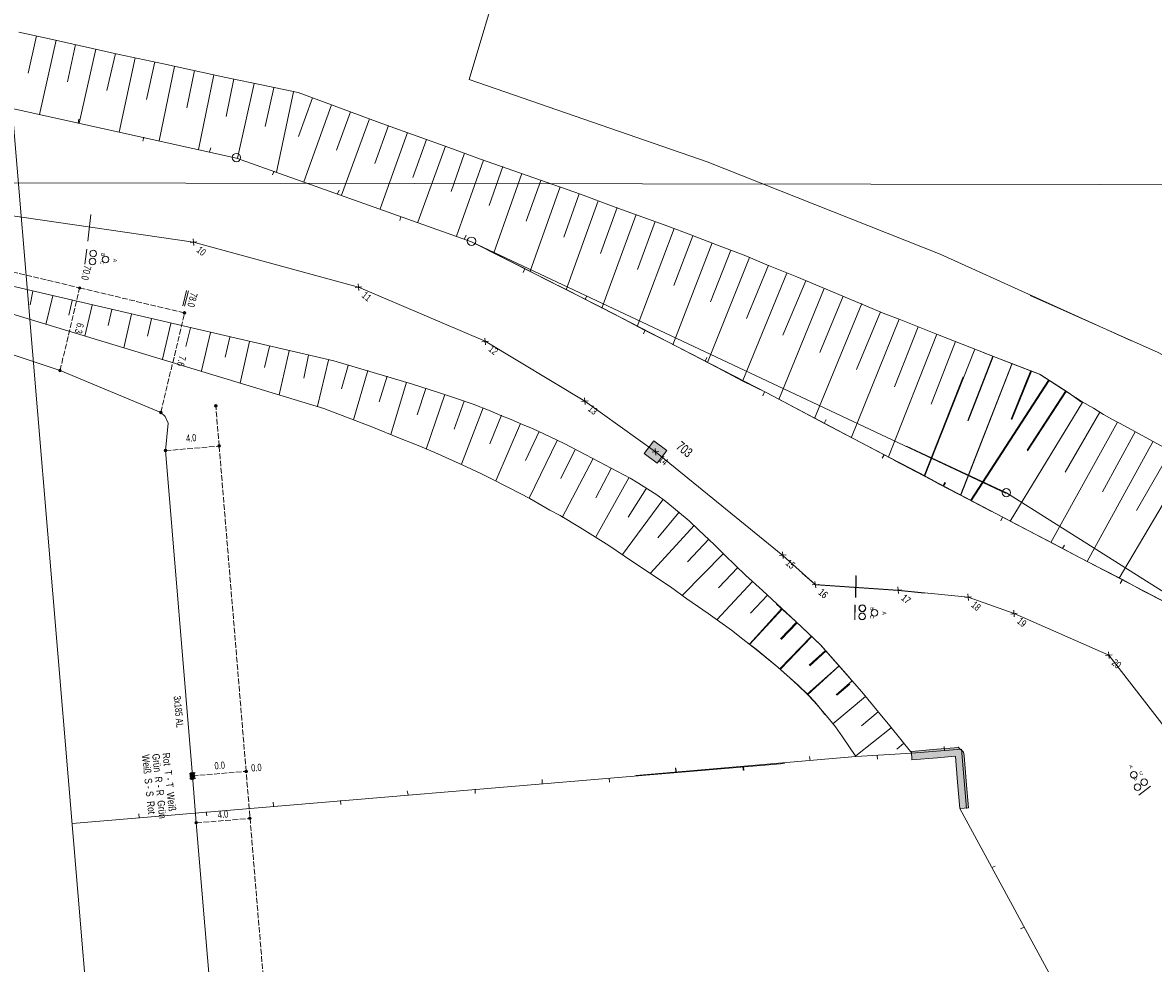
# Model space of a CAD drawing. Header units: metres. Extents: x -740 to 758, y -633 to 854.
# Tile 773 of 1056: x -229 to -145, y 182 to 251. Entities that reach past the tile are written whole.
import ezdxf

# ---------------------------------------------------------------- set-up
doc = ezdxf.new("R2010")
doc.units = ezdxf.units.M
doc.header["$MEASUREMENT"] = 0
doc.linetypes.add('416_125', pattern=[0.5408, 0.416, -0.1248])
for name, color, linetype in [('Grundkarte.LOVION', 7, 'Continuous'), ('Strom.LOVION', 7, 'Continuous'), ('StromBemass.LOVION', 7, 'Continuous'), ('Telko.LOVION', 7, 'Continuous'), ('ViewBounds.LOVION', 7, 'Continuous')]:
    doc.layers.add(name, color=color, linetype=linetype)
doc.styles.add('ERSTELLTER_STIL_1', font='arial.ttf')

msp = doc.modelspace()

# ---------------------------------------------------------------- hatches: boundary and pattern name
at = {"layer": 'Grundkarte.LOVION', "linetype": 'Continuous', "lineweight": 18}
msp.add_hatch(color=254, dxfattribs=at).paths.add_polyline_path([(-163.13, 196.696), (-161.224, 196.853), (-159.936, 196.979), (-159.904, 196.953), (-159.747, 195.047), (-159.584, 193.082), (-158.94, 193.145), (-159.103, 195.11), (-159.26, 197.016), (-159.315, 197.276), (-159.706, 197.652), (-159.967, 197.597), (-161.287, 197.497), (-163.161, 197.314)])
at = {"layer": 'Strom.LOVION', "linetype": 'Continuous', "lineweight": 13}
msp.add_hatch(color=7, dxfattribs=at).paths.add_polyline_path([(-216.681, 195.693), (-216.641, 195.283), (-216.609, 195.256), (-216.58, 195.259), (-216.447, 195.257), (-216.394, 195.322), (-216.431, 195.702), (-216.418, 195.718), (-216.482, 195.771), (-216.612, 195.744), (-216.629, 195.757)])
at = {"layer": 'StromBemass.LOVION', "linetype": 'Continuous', "lineweight": 13}
for points in [[(-224.827, 231.648), (-224.82, 231.658), (-224.814, 231.668), (-224.81, 231.679), (-224.807, 231.69), (-224.806, 231.702), (-224.806, 231.714), (-224.807, 231.725), (-224.81, 231.737), (-224.815, 231.748), (-224.82, 231.758), (-224.827, 231.767), (-224.835, 231.776), (-224.844, 231.783), (-224.854, 231.789), (-224.865, 231.794), (-224.876, 231.798), (-224.888, 231.8), (-224.899, 231.801), (-224.911, 231.8), (-224.922, 231.798), (-224.933, 231.794), (-224.944, 231.789), (-224.954, 231.783), (-224.963, 231.775), (-224.971, 231.767), (-224.978, 231.757), (-224.983, 231.747), (-224.988, 231.736), (-224.991, 231.725), (-224.992, 231.713), (-224.992, 231.701), (-224.99, 231.69), (-224.987, 231.678), (-224.983, 231.668), (-224.977, 231.657), (-224.971, 231.648), (-224.962, 231.639), (-224.953, 231.632), (-224.944, 231.626), (-224.933, 231.621), (-224.922, 231.617), (-224.91, 231.615), (-224.899, 231.614), (-224.887, 231.615), (-224.875, 231.617), (-224.864, 231.621), (-224.854, 231.626), (-224.844, 231.632), (-224.835, 231.64)], [(-217.051, 229.8), (-217.044, 229.81), (-217.039, 229.82), (-217.034, 229.831), (-217.032, 229.842), (-217.03, 229.854), (-217.03, 229.866), (-217.032, 229.877), (-217.035, 229.889), (-217.039, 229.9), (-217.045, 229.91), (-217.052, 229.919), (-217.06, 229.928), (-217.069, 229.935), (-217.079, 229.941), (-217.089, 229.946), (-217.1, 229.95), (-217.112, 229.952), (-217.124, 229.953), (-217.135, 229.952), (-217.147, 229.95), (-217.158, 229.946), (-217.169, 229.941), (-217.178, 229.935), (-217.187, 229.927), (-217.195, 229.919), (-217.202, 229.909), (-217.208, 229.899), (-217.212, 229.888), (-217.215, 229.877), (-217.216, 229.865), (-217.216, 229.853), (-217.215, 229.842), (-217.212, 229.83), (-217.208, 229.82), (-217.202, 229.809), (-217.195, 229.8), (-217.187, 229.791), (-217.178, 229.784), (-217.168, 229.778), (-217.157, 229.773), (-217.146, 229.769), (-217.135, 229.767), (-217.123, 229.766), (-217.111, 229.767), (-217.1, 229.769), (-217.089, 229.773), (-217.078, 229.778), (-217.068, 229.784), (-217.059, 229.792)], [(-217.047, 229.799), (-217.04, 229.808), (-217.034, 229.819), (-217.03, 229.83), (-217.027, 229.841), (-217.026, 229.853), (-217.026, 229.864), (-217.027, 229.876), (-217.03, 229.887), (-217.034, 229.898), (-217.04, 229.909), (-217.047, 229.918), (-217.055, 229.927), (-217.064, 229.934), (-217.074, 229.94), (-217.085, 229.945), (-217.096, 229.949), (-217.108, 229.951), (-217.119, 229.952), (-217.131, 229.951), (-217.143, 229.949), (-217.154, 229.945), (-217.164, 229.94), (-217.174, 229.934), (-217.183, 229.926), (-217.191, 229.918), (-217.198, 229.908), (-217.204, 229.898), (-217.208, 229.887), (-217.211, 229.875), (-217.212, 229.864), (-217.212, 229.852), (-217.211, 229.84), (-217.208, 229.829), (-217.204, 229.818), (-217.198, 229.808), (-217.191, 229.798), (-217.183, 229.79), (-217.174, 229.782), (-217.164, 229.776), (-217.153, 229.771), (-217.142, 229.768), (-217.13, 229.765), (-217.119, 229.765), (-217.107, 229.765), (-217.095, 229.768), (-217.084, 229.771), (-217.074, 229.776), (-217.064, 229.783), (-217.055, 229.79)], [(-226.286, 225.519), (-226.279, 225.529), (-226.274, 225.54), (-226.269, 225.551), (-226.266, 225.562), (-226.265, 225.574), (-226.265, 225.586), (-226.266, 225.598), (-226.269, 225.61), (-226.274, 225.621), (-226.28, 225.631), (-226.287, 225.641), (-226.295, 225.649), (-226.304, 225.657), (-226.314, 225.663), (-226.325, 225.669), (-226.337, 225.672), (-226.348, 225.674), (-226.36, 225.675), (-226.372, 225.674), (-226.384, 225.672), (-226.395, 225.668), (-226.406, 225.663), (-226.416, 225.657), (-226.425, 225.649), (-226.433, 225.64), (-226.44, 225.631), (-226.446, 225.62), (-226.451, 225.609), (-226.454, 225.597), (-226.455, 225.586), (-226.455, 225.574), (-226.453, 225.562), (-226.45, 225.55), (-226.446, 225.539), (-226.44, 225.529), (-226.433, 225.519), (-226.425, 225.51), (-226.416, 225.503), (-226.406, 225.496), (-226.395, 225.491), (-226.383, 225.488), (-226.372, 225.485), (-226.36, 225.485), (-226.348, 225.485), (-226.336, 225.488), (-226.325, 225.491), (-226.314, 225.497), (-226.304, 225.503), (-226.295, 225.511)], [(-218.803, 222.416), (-218.796, 222.426), (-218.79, 222.436), (-218.786, 222.447), (-218.783, 222.458), (-218.782, 222.47), (-218.782, 222.482), (-218.783, 222.494), (-218.786, 222.505), (-218.791, 222.516), (-218.796, 222.526), (-218.803, 222.536), (-218.811, 222.544), (-218.821, 222.552), (-218.831, 222.558), (-218.841, 222.563), (-218.853, 222.567), (-218.864, 222.569), (-218.876, 222.57), (-218.888, 222.569), (-218.899, 222.567), (-218.911, 222.563), (-218.921, 222.558), (-218.931, 222.552), (-218.94, 222.544), (-218.948, 222.535), (-218.955, 222.526), (-218.961, 222.515), (-218.965, 222.504), (-218.968, 222.493), (-218.969, 222.481), (-218.969, 222.469), (-218.968, 222.458), (-218.965, 222.446), (-218.961, 222.435), (-218.955, 222.425), (-218.948, 222.416), (-218.94, 222.407), (-218.931, 222.399), (-218.921, 222.393), (-218.91, 222.388), (-218.899, 222.385), (-218.887, 222.382), (-218.875, 222.382), (-218.864, 222.382), (-218.852, 222.385), (-218.841, 222.388), (-218.83, 222.393), (-218.82, 222.4), (-218.811, 222.407)], [(-214.722, 222.909), (-214.715, 222.918), (-214.709, 222.929), (-214.705, 222.94), (-214.702, 222.952), (-214.7, 222.964), (-214.7, 222.976), (-214.702, 222.988), (-214.705, 222.999), (-214.709, 223.01), (-214.715, 223.021), (-214.722, 223.031), (-214.73, 223.039), (-214.74, 223.047), (-214.75, 223.053), (-214.761, 223.059), (-214.772, 223.062), (-214.784, 223.064), (-214.796, 223.065), (-214.808, 223.064), (-214.82, 223.062), (-214.831, 223.058), (-214.842, 223.053), (-214.852, 223.047), (-214.862, 223.039), (-214.87, 223.03), (-214.877, 223.02), (-214.883, 223.01), (-214.887, 222.999), (-214.89, 222.987), (-214.891, 222.975), (-214.891, 222.963), (-214.89, 222.951), (-214.887, 222.939), (-214.882, 222.928), (-214.877, 222.918), (-214.869, 222.908), (-214.861, 222.899), (-214.852, 222.892), (-214.842, 222.885), (-214.831, 222.88), (-214.819, 222.876), (-214.808, 222.874), (-214.796, 222.874), (-214.784, 222.874), (-214.772, 222.877), (-214.76, 222.88), (-214.749, 222.886), (-214.739, 222.892), (-214.73, 222.9)], [(-214.475, 219.93), (-214.468, 219.939), (-214.462, 219.95), (-214.458, 219.961), (-214.455, 219.973), (-214.453, 219.985), (-214.453, 219.997), (-214.455, 220.009), (-214.458, 220.02), (-214.462, 220.031), (-214.468, 220.042), (-214.475, 220.052), (-214.484, 220.06), (-214.493, 220.068), (-214.503, 220.074), (-214.514, 220.08), (-214.525, 220.083), (-214.537, 220.085), (-214.549, 220.086), (-214.561, 220.085), (-214.573, 220.083), (-214.584, 220.079), (-214.595, 220.074), (-214.605, 220.068), (-214.615, 220.06), (-214.623, 220.051), (-214.63, 220.041), (-214.636, 220.031), (-214.64, 220.02), (-214.643, 220.008), (-214.645, 219.996), (-214.644, 219.984), (-214.643, 219.972), (-214.64, 219.96), (-214.635, 219.949), (-214.63, 219.939), (-214.623, 219.929), (-214.614, 219.92), (-214.605, 219.913), (-214.595, 219.906), (-214.584, 219.901), (-214.572, 219.897), (-214.561, 219.895), (-214.549, 219.895), (-214.537, 219.895), (-214.525, 219.898), (-214.513, 219.901), (-214.502, 219.907), (-214.492, 219.913), (-214.483, 219.921)], [(-218.452, 219.592), (-218.445, 219.601), (-218.44, 219.611), (-218.435, 219.622), (-218.432, 219.634), (-218.431, 219.645), (-218.431, 219.657), (-218.433, 219.668), (-218.436, 219.68), (-218.44, 219.691), (-218.446, 219.701), (-218.452, 219.71), (-218.46, 219.719), (-218.469, 219.726), (-218.479, 219.732), (-218.49, 219.737), (-218.501, 219.741), (-218.513, 219.743), (-218.524, 219.744), (-218.536, 219.743), (-218.547, 219.741), (-218.559, 219.737), (-218.569, 219.732), (-218.579, 219.726), (-218.588, 219.718), (-218.596, 219.71), (-218.603, 219.7), (-218.608, 219.69), (-218.613, 219.679), (-218.616, 219.668), (-218.617, 219.656), (-218.617, 219.645), (-218.615, 219.633), (-218.612, 219.622), (-218.608, 219.611), (-218.602, 219.601), (-218.596, 219.591), (-218.588, 219.583), (-218.578, 219.575), (-218.569, 219.569), (-218.558, 219.564), (-218.547, 219.56), (-218.535, 219.558), (-218.524, 219.558), (-218.512, 219.558), (-218.501, 219.561), (-218.489, 219.564), (-218.479, 219.569), (-218.469, 219.576), (-218.46, 219.583)], [(-216.455, 195.447), (-216.448, 195.457), (-216.442, 195.467), (-216.438, 195.478), (-216.435, 195.489), (-216.434, 195.501), (-216.434, 195.513), (-216.435, 195.525), (-216.438, 195.536), (-216.443, 195.547), (-216.448, 195.557), (-216.455, 195.567), (-216.464, 195.576), (-216.473, 195.583), (-216.483, 195.589), (-216.493, 195.594), (-216.505, 195.598), (-216.516, 195.6), (-216.528, 195.601), (-216.54, 195.6), (-216.551, 195.598), (-216.563, 195.594), (-216.573, 195.589), (-216.583, 195.583), (-216.592, 195.575), (-216.601, 195.567), (-216.607, 195.557), (-216.613, 195.547), (-216.617, 195.536), (-216.62, 195.524), (-216.622, 195.512), (-216.622, 195.501), (-216.62, 195.489), (-216.617, 195.477), (-216.613, 195.466), (-216.607, 195.456), (-216.6, 195.446), (-216.592, 195.438), (-216.583, 195.43), (-216.573, 195.424), (-216.562, 195.419), (-216.551, 195.415), (-216.539, 195.413), (-216.527, 195.413), (-216.516, 195.413), (-216.504, 195.416), (-216.493, 195.419), (-216.482, 195.424), (-216.472, 195.431), (-216.463, 195.438)], [(-212.47, 195.78), (-212.463, 195.789), (-212.458, 195.8), (-212.453, 195.811), (-212.45, 195.822), (-212.449, 195.834), (-212.449, 195.846), (-212.45, 195.858), (-212.453, 195.869), (-212.458, 195.88), (-212.464, 195.89), (-212.471, 195.9), (-212.479, 195.909), (-212.488, 195.916), (-212.498, 195.923), (-212.509, 195.928), (-212.52, 195.931), (-212.532, 195.933), (-212.543, 195.934), (-212.555, 195.933), (-212.567, 195.931), (-212.578, 195.927), (-212.589, 195.922), (-212.599, 195.916), (-212.608, 195.908), (-212.616, 195.9), (-212.623, 195.89), (-212.629, 195.88), (-212.633, 195.868), (-212.636, 195.857), (-212.637, 195.845), (-212.637, 195.833), (-212.636, 195.822), (-212.633, 195.81), (-212.628, 195.799), (-212.623, 195.789), (-212.616, 195.779), (-212.608, 195.771), (-212.598, 195.763), (-212.588, 195.757), (-212.578, 195.752), (-212.566, 195.748), (-212.555, 195.746), (-212.543, 195.745), (-212.531, 195.746), (-212.519, 195.748), (-212.508, 195.752), (-212.497, 195.757), (-212.487, 195.763), (-212.478, 195.771)], [(-212.194, 192.308), (-212.187, 192.318), (-212.182, 192.328), (-212.178, 192.339), (-212.175, 192.35), (-212.173, 192.362), (-212.173, 192.373), (-212.175, 192.385), (-212.178, 192.396), (-212.182, 192.407), (-212.188, 192.417), (-212.195, 192.426), (-212.203, 192.435), (-212.212, 192.442), (-212.221, 192.448), (-212.232, 192.453), (-212.243, 192.457), (-212.254, 192.459), (-212.266, 192.459), (-212.277, 192.459), (-212.289, 192.456), (-212.3, 192.453), (-212.31, 192.448), (-212.32, 192.442), (-212.329, 192.434), (-212.337, 192.426), (-212.344, 192.416), (-212.349, 192.406), (-212.353, 192.395), (-212.356, 192.384), (-212.358, 192.373), (-212.358, 192.361), (-212.356, 192.349), (-212.353, 192.338), (-212.349, 192.327), (-212.343, 192.317), (-212.337, 192.308), (-212.329, 192.3), (-212.32, 192.292), (-212.31, 192.286), (-212.299, 192.281), (-212.288, 192.278), (-212.277, 192.275), (-212.265, 192.275), (-212.254, 192.275), (-212.242, 192.278), (-212.231, 192.281), (-212.221, 192.286), (-212.211, 192.293), (-212.202, 192.3)], [(-216.176, 191.982), (-216.169, 191.992), (-216.163, 192.002), (-216.159, 192.013), (-216.156, 192.025), (-216.155, 192.036), (-216.155, 192.048), (-216.156, 192.06), (-216.159, 192.071), (-216.164, 192.082), (-216.169, 192.092), (-216.176, 192.101), (-216.184, 192.11), (-216.193, 192.117), (-216.203, 192.124), (-216.214, 192.129), (-216.225, 192.132), (-216.237, 192.134), (-216.248, 192.135), (-216.26, 192.134), (-216.271, 192.132), (-216.283, 192.128), (-216.293, 192.123), (-216.303, 192.117), (-216.312, 192.11), (-216.32, 192.101), (-216.327, 192.092), (-216.333, 192.081), (-216.337, 192.07), (-216.34, 192.059), (-216.341, 192.047), (-216.341, 192.036), (-216.34, 192.024), (-216.337, 192.013), (-216.332, 192.002), (-216.327, 191.991), (-216.32, 191.982), (-216.312, 191.974), (-216.303, 191.966), (-216.293, 191.96), (-216.282, 191.955), (-216.271, 191.951), (-216.259, 191.949), (-216.248, 191.948), (-216.236, 191.949), (-216.224, 191.951), (-216.213, 191.955), (-216.203, 191.96), (-216.193, 191.966), (-216.184, 191.974)]]:
    msp.add_hatch(color=7, dxfattribs=at).paths.add_polyline_path(points)
at = {"layer": 'Telko.LOVION', "linetype": 'Continuous', "lineweight": 13}
msp.add_hatch(color=7, dxfattribs=at).paths.add_polyline_path([(-181.325, 219.646), (-182.283, 220.38), (-183.004, 219.438), (-182.045, 218.704)])

# ---------------------------------------------------------------- linework, layer by layer
at = {"layer": 'Grundkarte.LOVION', "color": 253, "linetype": 'Continuous', "lineweight": 18}
for points in [[(-156.128, 216.465), (-195.814, 235.136), (-213.269, 241.35), (-229.912, 245.013), (-252.082, 249.88), (-287.422, 260.671), (-305.736, 267.215), (-311.188, 269.165), (-310.218, 256.521), (-334.054, 263.619), (-344.709, 268.607), (-369.067, 276.51), (-374.528, 278.252), (-369.067, 276.51), (-344.709, 268.607), (-334.054, 263.619), (-310.218, 256.521), (-308.524, 234.667), (-325.539, 235.782)], [(-119.935, 273.036), (-120.71, 260.103), (-127.59, 260.642), (-129.946, 260.855), (-127.59, 260.642), (-120.71, 260.103), (-121.74, 241.619), (-115.167, 225.178), (-128.203, 198.899), (-128.867, 199.337), (-138.159, 205.197), (-156.111, 216.505), (-163.544, 219.975), (-156.111, 216.505), (-138.159, 205.197), (-128.867, 199.337), (-128.203, 198.899), (-124.374, 150.359), (-117.646, 64.92), (-124.374, 150.359), (-122.562, 150.27), (-114.297, 149.777), (24.069, 141.759)], [(-325.539, 235.782), (-308.524, 234.667), (-307.421, 221.268), (-307.413, 220.885), (-307.421, 221.268), (-308.524, 234.667), (-310.218, 256.521), (-311.188, 269.165), (-305.736, 267.215), (-287.422, 260.671), (-252.082, 249.88), (-229.912, 245.013), (-223.878, 173.014), (-246.993, 171.227)], [(-246.993, 171.227), (-223.878, 173.014), (-222.021, 150.704), (-223.878, 173.014), (-229.912, 245.013), (-213.269, 241.35), (-195.814, 235.136), (-156.128, 216.465)]]:
    msp.add_lwpolyline(points, dxfattribs=at)
at = {"layer": 'Grundkarte.LOVION', "color": 8, "linetype": 'Continuous', "lineweight": 18}
for points in [[(-124.695, 254.71), (-191.201, 263.222), (-195.987, 247.178), (-178.336, 241.071), (-161.026, 234.222), (-146.83, 227.778)], [(-246.993, 171.227), (-223.878, 173.014), (-222.021, 150.704), (-223.878, 173.014), (-229.912, 245.013), (-213.269, 241.35), (-195.814, 235.136), (-156.128, 216.465)], [(-229.912, 245.013), (-223.878, 173.014), (-246.993, 171.227)], [(-229.912, 245.013), (-213.269, 241.35), (-195.814, 235.136), (-192.148, 233.307), (-190.341, 232.361), (-188.508, 231.446), (-186.701, 230.5), (-184.836, 229.559), (-183.029, 228.613), (-181.196, 227.698), (-177.582, 225.805), (-175.743, 224.832), (-173.91, 223.918), (-171.045, 222.425), (-169.671, 221.673), (-162.508, 217.94), (-161.102, 217.161), (-158.237, 215.668), (-157.237, 215.115)], [(-156.128, 216.465), (-195.814, 235.136), (-213.269, 241.35), (-229.912, 245.013)], [(-224.959, 244.227), (-225.021, 243.955)], [(-220.218, 242.592), (-220.129, 242.896)], [(-215.175, 242.11), (-215.264, 241.805)], [(-210.576, 240.106), (-210.455, 240.384)], [(-205.646, 238.963), (-205.767, 238.685)], [(-201.141, 236.713), (-201.052, 237.018)], [(-196.217, 235.628), (-196.338, 235.351)], [(-191.985, 232.85), (-191.864, 233.128)], [(-187.265, 231.125), (-187.385, 230.847)], [(-154.352, 231.16), (-144.863, 226.915), (-129.018, 218.415), (-126.808, 216.976), (-125.029, 215.406), (-123.648, 213.679), (-122.643, 211.561), (-122.087, 208.896), (-122.002, 206.51), (-113.399, 152.377), (-41.688, 148.364), (-39.472, 145.951), (24.082, 142.234), (38.137, 137.844)], [(-183.059, 228.314), (-182.938, 228.592)], [(-178.365, 226.556), (-178.486, 226.279)], [(-174.186, 223.714), (-174.065, 223.992)], [(-169.492, 221.956), (-169.639, 221.646)], [(-163.544, 219.975), (-156.111, 216.505), (-138.159, 205.197), (-128.867, 199.337), (-128.203, 198.899), (-124.374, 150.359), (-117.646, 64.92)], [(-138.159, 205.197), (-156.111, 216.505), (-163.544, 219.975)], [(-165.339, 219.081), (-165.186, 219.333)], [(-164.415, 218.915), (-163.983, 218.721), (-162.55, 217.974), (-161.144, 217.195), (-156.846, 214.955), (-155.317, 214.13), (-153.73, 213.309), (-152.174, 212.516), (-150.645, 211.69), (-149.058, 210.87), (-147.502, 210.076), (-145.941, 209.224), (-142.831, 207.636), (-141.269, 206.784), (-138.159, 205.197), (-128.867, 199.337), (-126.974, 176.35)], [(-160.681, 217.3), (-160.802, 217.022)], [(-160.639, 217.265), (-160.792, 217.014)], [(-156.528, 214.425), (-156.408, 214.703)], [(-151.802, 212.641), (-151.955, 212.389)], [(-147.682, 209.793), (-147.529, 210.044)], [(-183.618, 195.55), (-167.291, 196.94), (-163.149, 197.197), (-159.455, 197.499), (-159.084, 193.102)], [(-160.745, 197.698), (-160.716, 197.405)], [(-225.466, 191.982), (-172.583, 196.443)], [(-170.722, 196.959), (-170.693, 196.666)], [(-165.676, 196.743), (-165.705, 197.036)], [(-180.687, 196.103), (-180.658, 195.81)], [(-180.645, 196.068), (-180.616, 195.775)], [(-175.647, 195.945), (-175.676, 196.238)], [(-175.605, 195.911), (-175.634, 196.204)], [(-190.584, 195.244), (-190.582, 194.919)], [(-185.57, 195.055), (-185.599, 195.347)], [(-200.581, 194.415), (-200.521, 194.095)], [(-195.536, 194.199), (-195.538, 194.523)], [(-210.547, 193.558), (-210.518, 193.266)], [(-205.507, 193.401), (-205.535, 193.694)], [(-159.584, 193.082), (-149.352, 174.28)], [(-220.512, 192.702), (-220.483, 192.41)], [(-215.472, 192.545), (-215.501, 192.838)], [(-156.951, 188.818), (-157.206, 188.704)], [(-155.076, 184.154), (-154.795, 184.3)]]:
    msp.add_lwpolyline(points, dxfattribs=at)
at = {"layer": 'Grundkarte.LOVION', "color": 7, "linetype": 'Continuous', "lineweight": 13}
for points in [[(-150.554, 223.246), (-151.539, 223.948), (-153.62, 225.281), (-155.618, 226.061), (-161.241, 228.26), (-164.072, 229.402), (-165.145, 229.8), (-171.678, 232.53), (-173.895, 233.437), (-175.465, 234.081), (-177.431, 234.835), (-179.551, 235.662), (-181.238, 236.295), (-183.107, 236.969), (-185.222, 237.738), (-187.737, 238.674), (-195.142, 241.26), (-197.502, 242.123), (-202.191, 243.823), (-208.689, 246.202), (-212.13, 246.929), (-214.06, 247.332), (-218.68, 248.328), (-221.971, 249.041), (-226.927, 250.153), (-229.402, 250.679)], [(-228.106, 250.421), (-228.721, 247.642)], [(-226.655, 250.09), (-227.891, 244.59)], [(-225.204, 249.759), (-225.792, 247.012)], [(-223.694, 249.434), (-224.93, 243.934)], [(-222.243, 249.103), (-222.89, 246.35)], [(-220.792, 248.772), (-221.969, 243.278)], [(-219.315, 248.473), (-219.93, 245.694)], [(-217.864, 248.142), (-219.009, 242.622)], [(-216.386, 247.843), (-216.943, 245.07)], [(-214.935, 247.512), (-216.08, 241.992)], [(-213.458, 247.213), (-214.014, 244.44)], [(-211.948, 246.888), (-213.178, 241.33)], [(-210.497, 246.557), (-211.133, 243.687)], [(-209.02, 246.258), (-210.3, 240.31)], [(-207.616, 245.804), (-208.667, 242.953)], [(-206.206, 245.292), (-208.25, 239.595)], [(-229.912, 245.013), (-213.269, 241.35), (-195.814, 235.136), (-186.081, 230.206), (-181.196, 227.698), (-173.91, 223.918), (-168.238, 220.926), (-157.237, 215.115)], [(-204.796, 244.78), (-205.848, 241.928)], [(-203.387, 244.267), (-205.463, 238.596)], [(-201.977, 243.755), (-203.002, 240.935)], [(-200.567, 243.242), (-202.585, 237.577)], [(-199.158, 242.73), (-200.182, 239.911)], [(-197.748, 242.217), (-199.798, 236.579)], [(-196.338, 241.705), (-197.331, 238.859)], [(-194.929, 241.193), (-196.92, 235.56)], [(-193.493, 240.712), (-194.512, 237.835)], [(-192.083, 240.2), (-194.168, 234.321)], [(-190.673, 239.688), (-191.766, 236.655)], [(-189.237, 239.207), (-191.464, 232.96)], [(-169.599, 200.074), (-169.905, 200.488), (-170.34, 201.007), (-170.834, 201.52), (-171.584, 202.245), (-172.393, 202.964), (-173.074, 203.577), (-174.681, 204.897), (-175.671, 205.658), (-176.533, 206.312), (-178.252, 207.563), (-179.836, 208.649), (-181.046, 209.536), (-183.165, 210.955), (-184.459, 211.803), (-185.631, 212.605), (-187.803, 213.959), (-189.247, 214.823), (-189.995, 215.222), (-191.498, 216.08), (-192.963, 216.853), (-194.486, 217.621), (-195.138, 217.941), (-196.501, 218.577), (-198.542, 219.5), (-199.776, 220.03), (-201.282, 220.621), (-203.098, 221.36), (-206.783, 222.773), (-259.079, 238.615), (-206.034, 226.304), (-200.19, 224.57), (-198.268, 223.96), (-196.923, 223.501), (-195.7, 223.088), (-194.44, 222.591), (-193.639, 222.255), (-192.87, 221.946), (-192.036, 221.584), (-191.235, 221.249), (-190.46, 220.881), (-188.943, 220.173), (-187.323, 219.326), (-184.987, 218.106), (-184.051, 217.607), (-183.484, 217.248), (-182.73, 216.79), (-182.067, 216.352), (-181.398, 215.856), (-179.662, 214.43), (-178.976, 213.758), (-177.775, 212.664), (-177.019, 211.88), (-175.485, 210.405), (-174.221, 209.258), (-171.749, 206.957), (-169.895, 205.218), (-167.833, 202.877), (-167.565, 202.549)], [(-187.827, 238.695), (-188.961, 235.481)], [(-186.418, 238.183), (-188.786, 231.567)], [(-185.008, 237.67), (-186.242, 234.269)], [(-183.598, 237.158), (-186.14, 230.2)], [(-180.779, 236.133), (-183.526, 228.86)], [(-182.189, 236.645), (-183.496, 233.089)], [(-177.954, 235.05), (-180.88, 227.493)], [(-179.396, 235.588), (-180.809, 231.904)], [(-176.571, 234.505), (-178.09, 230.692)], [(-175.188, 233.96), (-178.299, 226.179)], [(-173.772, 233.39), (-175.397, 229.448)], [(-172.415, 232.813), (-175.685, 224.838)], [(-169.643, 231.665), (-173.007, 223.445)], [(-171, 232.242), (-172.704, 228.203)], [(-228.382, 231.479), (-228.577, 230.455)], [(-226.899, 231.121), (-227.401, 229.003)], [(-225.448, 230.79), (-225.696, 229.702)], [(-168.228, 231.094), (-169.978, 226.933)], [(-223.965, 230.433), (-224.508, 228.133)], [(-222.513, 230.102), (-222.782, 228.923)], [(-166.844, 230.55), (-170.355, 222.019)], [(-165.455, 229.947), (-167.253, 225.663)], [(-221.062, 229.771), (-221.615, 227.264)], [(-219.579, 229.413), (-219.869, 228.144)], [(-164.072, 229.402), (-167.619, 220.632)], [(-218.128, 229.082), (-218.755, 226.42)], [(-216.677, 228.751), (-217.014, 227.359)], [(-215.194, 228.394), (-215.862, 225.55)], [(-161.274, 228.287), (-164.876, 219.186)], [(-162.657, 228.831), (-164.437, 224.371)], [(-213.743, 228.063), (-214.1, 226.58)], [(-212.292, 227.732), (-212.995, 224.648)], [(-159.89, 227.742), (-161.712, 223.101)], [(-210.809, 227.374), (-211.187, 225.8)], [(-209.358, 227.043), (-210.102, 223.778)], [(-207.907, 226.712), (-208.273, 225.021)], [(-158.475, 227.171), (-162.192, 217.734)], [(-157.134, 226.661), (-158.971, 221.871)], [(-157.092, 226.627), (-158.961, 221.863)], [(-157.838, 226.917), (-153.662, 225.316), (-151.549, 223.956), (-150.506, 223.26), (-149.661, 222.781), (-148.907, 222.323), (-148.249, 221.944), (-147.346, 221.47), (-144.191, 219.739), (-143.373, 219.228), (-142.244, 218.57), (-139.073, 216.664), (-138.351, 216.232), (-137.757, 215.906), (-132.785, 213.111), (-131.186, 212.174), (-130.025, 211.489), (-125.971, 209.019), (-125.185, 208.534), (-122.002, 206.51), (-114.297, 149.777)], [(-206.423, 226.355), (-207.242, 222.935)], [(-204.967, 225.965), (-205.477, 224.231)], [(-155.692, 226.122), (-159.524, 216.349)], [(-155.682, 226.114), (-159.514, 216.341)], [(-203.51, 225.576), (-204.572, 221.925)], [(-202.08, 225.154), (-202.663, 223.264)], [(-159.318, 225.118), (-162.234, 217.768)], [(-154.309, 225.578), (-155.76, 221.978)], [(-154.267, 225.543), (-155.717, 221.943)], [(-200.649, 224.732), (-201.805, 220.836)], [(-199.213, 224.252), (-199.85, 222.298)], [(-152.999, 224.878), (-158.776, 215.949)], [(-152.957, 224.844), (-158.734, 215.914)], [(-197.809, 223.798), (-199.188, 219.762)], [(-196.373, 223.318), (-197.115, 221.236)], [(-150.447, 223.266), (-155.846, 214.403)], [(-151.736, 224.056), (-154.588, 219.669)], [(-151.694, 224.021), (-154.546, 219.634)], [(-194.963, 222.806), (-196.565, 218.629)], [(-149.19, 222.502), (-151.77, 218.053)], [(-193.58, 222.261), (-194.466, 220.135)], [(-192.191, 221.658), (-194.021, 217.4)], [(-147.875, 221.744), (-152.826, 212.836)], [(-190.802, 221.055), (-191.805, 218.917)], [(-146.565, 221.044), (-148.995, 216.58)], [(-189.466, 220.387), (-191.53, 216.107)], [(-145.25, 220.286), (-150.116, 211.417)], [(-188.13, 219.72), (-189.191, 217.577)], [(-186.794, 219.053), (-189.086, 214.691)], [(-143.94, 219.587), (-146.467, 215.202)], [(-185.452, 218.327), (-186.598, 216.146)], [(-138.159, 205.197), (-150.645, 211.69), (-156.846, 214.955), (-164.415, 218.915)], [(-142.651, 218.797), (-147.748, 210.17)], [(-184.142, 217.627), (-186.605, 213.19)], [(-182.827, 216.869), (-184.181, 214.697)], [(-181.617, 215.983), (-184.62, 211.935)], [(-180.433, 215.064), (-181.992, 213.168)], [(-179.303, 214.081), (-182.533, 210.543)], [(-178.199, 213.066), (-179.78, 211.404)], [(-177.121, 212.018), (-180.157, 208.914)], [(-176.043, 210.971), (-177.492, 209.47)], [(-174.965, 209.924), (-177.615, 207.093)], [(-175.456, 205.481), (-174.691, 204.906), (-173.084, 203.585), (-172.435, 202.998), (-171.594, 202.253), (-170.876, 201.555), (-170.382, 201.041), (-169.915, 200.496), (-169.48, 199.977), (-168.809, 199.156), (-168.292, 198.408), (-167.291, 196.94), (-163.149, 197.197), (-164.766, 199.226), (-165.604, 200.237), (-166.845, 201.742), (-169.937, 205.252), (-171.759, 206.966), (-173.185, 208.245)], [(-173.861, 208.909), (-175.12, 207.574)], [(-172.799, 207.928), (-175.173, 205.302)], [(-172.757, 207.893), (-175.163, 205.294)], [(-171.695, 206.913), (-172.874, 205.674)], [(-171.653, 206.878), (-172.832, 205.64)], [(-170.617, 205.865), (-172.923, 203.453)], [(-170.575, 205.831), (-172.881, 203.418)], [(-169.54, 204.818), (-170.762, 203.723)], [(-169.498, 204.784), (-170.72, 203.689)], [(-168.541, 203.674), (-170.908, 201.581)], [(-168.531, 203.666), (-170.866, 201.546)], [(-167.575, 202.557), (-168.745, 201.526)], [(-167.75, 202.324), (-168.703, 201.492)], [(-166.576, 201.413), (-169.007, 199.373)], [(-165.636, 200.264), (-166.865, 199.228)], [(-164.664, 199.088), (-167.297, 196.998)], [(-163.724, 197.939), (-164.243, 197.504)]]:
    msp.add_lwpolyline(points, dxfattribs=at)
msp.add_lwpolyline([(-163.13, 196.696), (-163.161, 197.314), (-161.287, 197.497), (-159.967, 197.597), (-159.706, 197.652), (-159.315, 197.276), (-159.26, 197.016), (-159.103, 195.11), (-158.94, 193.145), (-159.584, 193.082), (-159.747, 195.047), (-159.904, 196.953), (-159.936, 196.979), (-161.224, 196.853)], close=True, dxfattribs=at)
at = {"layer": 'Grundkarte.LOVION', "color": 9, "linetype": 'Continuous', "lineweight": 18}
for centre, radius in [((-213.269, 241.382), 0.314), ((-195.817, 235.173), 0.314), ((-156.124, 216.525), 0.31)]:
    msp.add_circle(centre, radius, dxfattribs=at)
at = {"layer": 'Strom.LOVION', "color": 1, "linetype": 'Continuous', "lineweight": 18}
for points in [[(-216.531, 195.515), (-218.535, 219.644), (-218.32, 221.675), (-218.547, 222.184), (-218.872, 222.478), (-226.358, 225.588), (-235.89, 228.764), (-245.429, 231.866), (-255.023, 234.77), (-264.597, 237.765), (-274.228, 240.592), (-283.801, 243.587), (-292.728, 246.32)], [(-213.852, 146.197), (-215.377, 164.52), (-214.776, 174.392), (-216.249, 192.026), (-216.531, 195.515)]]:
    msp.add_lwpolyline(points, dxfattribs=at)
at = {"layer": 'Strom.LOVION', "color": 9, "linetype": 'Continuous', "lineweight": 18}
for points in [[(-216.756, 195.7), (-216.306, 195.33)], [(-216.756, 195.7), (-216.306, 195.33)], [(-216.756, 195.7), (-216.306, 195.33)], [(-216.756, 195.7), (-216.306, 195.33)], [(-216.729, 195.274), (-216.333, 195.756)], [(-216.729, 195.274), (-216.333, 195.756)], [(-216.729, 195.274), (-216.333, 195.756)], [(-216.729, 195.274), (-216.333, 195.756)]]:
    msp.add_lwpolyline(points, dxfattribs=at)
at = {"layer": 'Strom.LOVION', "color": 7, "linetype": 'Continuous', "lineweight": 13}
msp.add_lwpolyline([(-216.681, 195.693), (-216.629, 195.757), (-216.612, 195.744), (-216.482, 195.771), (-216.418, 195.718), (-216.431, 195.702), (-216.394, 195.322), (-216.447, 195.257), (-216.58, 195.259), (-216.609, 195.256), (-216.641, 195.283)], close=True, dxfattribs=at)
at = {"layer": 'Strom.LOVION', "color": 9, "linetype": 'Continuous', "lineweight": 18}
msp.add_circle((-216.533, 195.508), 0.177, dxfattribs=at)
msp.add_circle((-216.533, 195.508), 0.177, dxfattribs=at)
msp.add_circle((-216.533, 195.508), 0.177, dxfattribs=at)
msp.add_circle((-216.533, 195.508), 0.177, dxfattribs=at)
at = {"layer": 'StromBemass.LOVION', "color": 7, "linetype": '416_125', "lineweight": 13}
for points in [[(-293.032, 247.916), (-283.306, 245.63), (-273.578, 243.316), (-263.833, 240.988), (-254.104, 238.673), (-224.903, 231.715), (-217.111, 229.862)], [(-226.358, 225.588), (-224.903, 231.715)], [(-218.872, 222.478), (-217.111, 229.862)], [(-208.926, 152.191), (-209.982, 164.959), (-210.789, 174.722), (-212.544, 195.846), (-214.548, 219.974), (-214.798, 222.98)], [(-218.535, 219.644), (-214.548, 219.974)], [(-216.531, 195.515), (-212.544, 195.846)], [(-216.249, 192.026), (-212.262, 192.356)]]:
    msp.add_lwpolyline(points, dxfattribs=at)
at = {"layer": 'StromBemass.LOVION', "color": 7, "linetype": 'Continuous', "lineweight": 13}
for points in [[(-216.962, 231.516), (-217.25, 230.38)], [(-216.826, 231.485), (-217.114, 230.349)]]:
    msp.add_lwpolyline(points, dxfattribs=at)
for centre, radius in [((-224.899, 231.708), 0.0932), ((-217.123, 229.86), 0.0933), ((-217.119, 229.858), 0.0936), ((-226.36, 225.58), 0.0952), ((-218.876, 222.476), 0.094), ((-214.796, 222.969), 0.0958), ((-214.549, 219.99), 0.0958), ((-218.524, 219.651), 0.0931), ((-216.528, 195.507), 0.0942), ((-212.543, 195.84), 0.0945), ((-212.266, 192.367), 0.0923), ((-216.248, 192.042), 0.0933)]:
    msp.add_circle(centre, radius, dxfattribs=at)
at = {"layer": 'Telko.LOVION', "color": 1, "linetype": 'Continuous', "lineweight": 18}
for points in [[(-162.187, 209.06), (-164.143, 209.268), (-170.287, 209.687), (-172.718, 211.872), (-182.158, 219.55), (-187.403, 223.323), (-194.797, 227.758), (-204.205, 231.774), (-216.441, 235.099), (-234.31, 237.697), (-242.853, 239.98), (-251.736, 240.441), (-269.79, 240.095), (-279.953, 240.505), (-292.766, 240.967), (-309.194, 239.553), (-326.969, 236.958)], [(-125.654, 165.573), (-124.709, 166.035), (-126.062, 170.646), (-127.612, 178.194), (-132.164, 182.877), (-135.511, 187.486), (-140.76, 194.465), (-148.506, 204.466), (-155.547, 207.561), (-158.961, 208.778), (-164.169, 209.289), (-170.313, 209.708), (-171.283, 210.559)]]:
    msp.add_lwpolyline(points, dxfattribs=at)
at = {"layer": 'Telko.LOVION', "color": 7, "linetype": 'Continuous', "lineweight": 13}
for points in [[(-224.061, 237.162), (-224.282, 235.19)], [(-216.691, 235.09), (-216.193, 235.138)], [(-216.466, 235.363), (-216.418, 234.865)], [(-224.371, 234.59), (-224.513, 233.468)], [(-204.452, 231.735), (-203.954, 231.783)], [(-204.227, 232.008), (-204.179, 231.51)], [(-195.045, 227.719), (-194.547, 227.767)], [(-194.82, 227.992), (-194.772, 227.494)], [(-187.651, 223.284), (-187.169, 223.346)], [(-187.426, 223.557), (-187.394, 223.073)], [(-182.421, 219.525), (-181.924, 219.573)], [(-182.197, 219.798), (-182.148, 219.3)], [(-172.968, 211.863), (-172.47, 211.911)], [(-172.743, 212.136), (-172.695, 211.638)], [(-170.336, 209.942), (-170.274, 209.46)], [(-170.326, 209.934), (-170.264, 209.452)], [(-167.29, 210.373), (-167.308, 208.746)], [(-167.264, 210.352), (-167.298, 208.737)], [(-170.547, 209.685), (-170.063, 209.718)], [(-170.537, 209.677), (-170.053, 209.709)], [(-164.403, 209.266), (-163.905, 209.315)], [(-164.393, 209.258), (-163.896, 209.307)], [(-164.179, 209.539), (-164.13, 209.041)], [(-164.169, 209.531), (-164.12, 209.033)], [(-158.984, 209.013), (-158.936, 208.515)], [(-167.357, 208.194), (-167.369, 207.099)], [(-167.347, 208.186), (-167.359, 207.091)], [(-159.209, 208.739), (-158.711, 208.788)], [(-155.794, 207.522), (-155.313, 207.583)], [(-155.57, 207.795), (-155.537, 207.31)], [(-148.769, 204.44), (-148.271, 204.489)], [(-148.545, 204.713), (-148.496, 204.216)], [(-146.294, 194.086), (-145.427, 194.747)]]:
    msp.add_lwpolyline(points, dxfattribs=at)
msp.add_lwpolyline([(-181.325, 219.646), (-182.045, 218.704), (-183.004, 219.438), (-182.283, 220.38)], close=True, dxfattribs=at)
msp.add_lwpolyline([(-181.325, 219.646), (-182.045, 218.704), (-183.004, 219.438), (-182.283, 220.38)], close=True, dxfattribs=at)
for centre, radius in [((-223.888, 234.269), 0.245), ((-223.954, 233.67), 0.245), ((-222.984, 233.824), 0.245), ((-166.818, 207.952), 0.244), ((-166.808, 207.944), 0.244), ((-166.832, 207.349), 0.244), ((-166.823, 207.341), 0.244), ((-165.917, 207.612), 0.244), ((-165.907, 207.604), 0.244), ((-146.658, 195.583), 0.244), ((-146.386, 194.68), 0.244), ((-145.904, 195.04), 0.244)]:
    msp.add_circle(centre, radius, dxfattribs=at)
at = {"layer": 'ViewBounds.LOVION', "color": 1, "linetype": 'Continuous', "lineweight": 18}
msp.add_lwpolyline([(528.379, 238.399), (527.852, -123.837), (-505.561, -122.336), (-505.035, 239.901)], close=True, dxfattribs=at)

# ---------------------------------------------------------------- texts
at = {"layer": 'Strom.LOVION', "color": 1, "linetype": 'Continuous', "lineweight": 18, "attachment_point": 7, "style": 'ERSTELLTER_STIL_1'}
for s, insert, char_height, rotation in [('{\\A1;\\W0.68549x;3x185 AL }', (-217.932, 201.424), 0.53354, 275.24481), ('{\\A1;\\W0.79998x;Weiß  S - S  Rot}', (-220.294, 197.067), 0.54917, 276.24501), ('{\\A1;\\W0.79998x;Grün  R - R  Grün}', (-219.529, 197.126), 0.54917, 276.24501), ('{\\A1;\\W0.79998x;Rot  T - T  Weiß}', (-218.765, 197.193), 0.54917, 276.24501)]:
    msp.add_mtext(s, dxfattribs=dict(at, insert=insert, char_height=char_height, rotation=rotation))
at = {"layer": 'StromBemass.LOVION', "color": 7, "linetype": 'Continuous', "lineweight": 13, "attachment_point": 7, "style": 'ERSTELLTER_STIL_1'}
for s, insert, char_height, rotation in [('{\\A1;\\W0.71559x;70.0}', (-224.544, 233.423), 0.53354, 256.24515), ('{\\A1;\\W0.71557x;78.0}', (-216.663, 231.416), 0.53355, 256.24548), ('{\\A1;\\W0.71557x;6.3}', (-225.09, 229.157), 0.53355, 256.2454), ('{\\A1;\\W0.71557x;7.6}', (-217.508, 226.719), 0.53355, 256.2454), ('{\\A1;\\W0.71557x;4.0}', (-216.982, 220.275), 0.53355, 5.24418), ('{\\A1;\\W0.71557x;0.0}', (-214.865, 195.98), 0.53355, 5.24418), ('{\\A1;\\W0.71557x;0.0}', (-212.144, 195.818), 0.53355, 5.24418), ('{\\A1;\\W0.71559x;4.0}', (-214.621, 192.354), 0.53354, 5.24278)]:
    msp.add_mtext(s, dxfattribs=dict(at, insert=insert, char_height=char_height, rotation=rotation))
at = {"layer": 'Telko.LOVION', "color": 7, "linetype": 'Continuous', "lineweight": 13, "attachment_point": 7, "style": 'ERSTELLTER_STIL_1'}
for s, insert, char_height, rotation in [('{\\A1;\\W0.71554x;B}', (-223.292, 234.306), 0.28245, 263.28857), ('{\\A1;\\W0.71554x;C}', (-223.36, 233.722), 0.28246, 263.28888), ('{\\A1;\\W0.71022x;A}', (-222.39, 233.878), 0.28245, 263.28849), ('{\\A1;\\W0.71558x;703}', (-180.702, 219.837), 0.7114, 320.58307), ('{\\A1;\\W0.71561x;C}', (-166.251, 207.434), 0.28192, 269.45955), ('{\\A1;\\W0.71554x;C}', (-166.241, 207.426), 0.28194, 269.45926), ('{\\A1;\\W0.71566x;B}', (-166.227, 208.029), 0.28194, 269.4596), ('{\\A1;\\W0.71566x;B}', (-166.217, 208.021), 0.28194, 269.4596), ('{\\A1;\\W0.71035x;A}', (-165.322, 207.706), 0.28194, 269.4596), ('{\\A1;\\W0.71035x;A}', (-165.312, 207.697), 0.28194, 269.4596), ('{\\A1;\\W0.71040x;A}', (-146.89, 196.029), 0.2824, 37.77855), ('{\\A1;\\W0.71555x;C}', (-146.121, 195.507), 0.28242, 37.78276), ('{\\A1;\\W0.71571x;B}', (-146.596, 195.136), 0.2824, 37.77855)]:
    msp.add_mtext(s, dxfattribs=dict(at, insert=insert, char_height=char_height, rotation=rotation))
at = {"layer": 'Telko.LOVION', "color": 250, "linetype": 'Continuous', "lineweight": 18, "attachment_point": 7, "style": 'ERSTELLTER_STIL_1'}
for s, insert, char_height, rotation in [('{\\A1;\\W0.71559x;10}', (-216.278, 234.434), 0.53355, 320.58413), ('{\\A1;\\W0.76675x;11}', (-204.011, 231.08), 0.53355, 320.58413), ('{\\A1;\\W0.71557x;12}', (-194.606, 227.092), 0.53355, 320.58413), ('{\\A1;\\W0.71557x;13}', (-187.225, 222.645), 0.53355, 320.58413), ('{\\A1;\\W0.71557x;14}', (-181.983, 218.899), 0.53355, 320.58413), ('{\\A1;\\W0.71557x;15}', (-172.556, 211.209), 0.53354, 320.58408), ('{\\A1;\\W0.71557x;16}', (-170.135, 209.03), 0.53354, 320.58408), ('{\\A1;\\W0.71557x;16}', (-170.125, 209.022), 0.53355, 320.58413), ('{\\A1;\\W0.71557x;17}', (-163.979, 208.625), 0.53355, 320.58413), ('{\\A1;\\W0.71557x;17}', (-163.969, 208.617), 0.53355, 320.58413), ('{\\A1;\\W0.71557x;18}', (-158.783, 208.101), 0.53355, 320.58413), ('{\\A1;\\W0.71557x;19}', (-155.385, 206.896), 0.53355, 320.58413), ('{\\A1;\\W0.71561x;20}', (-148.359, 203.814), 0.53355, 320.58413)]:
    msp.add_mtext(s, dxfattribs=dict(at, insert=insert, char_height=char_height, rotation=rotation))

doc.saveas('drawing.dxf')
